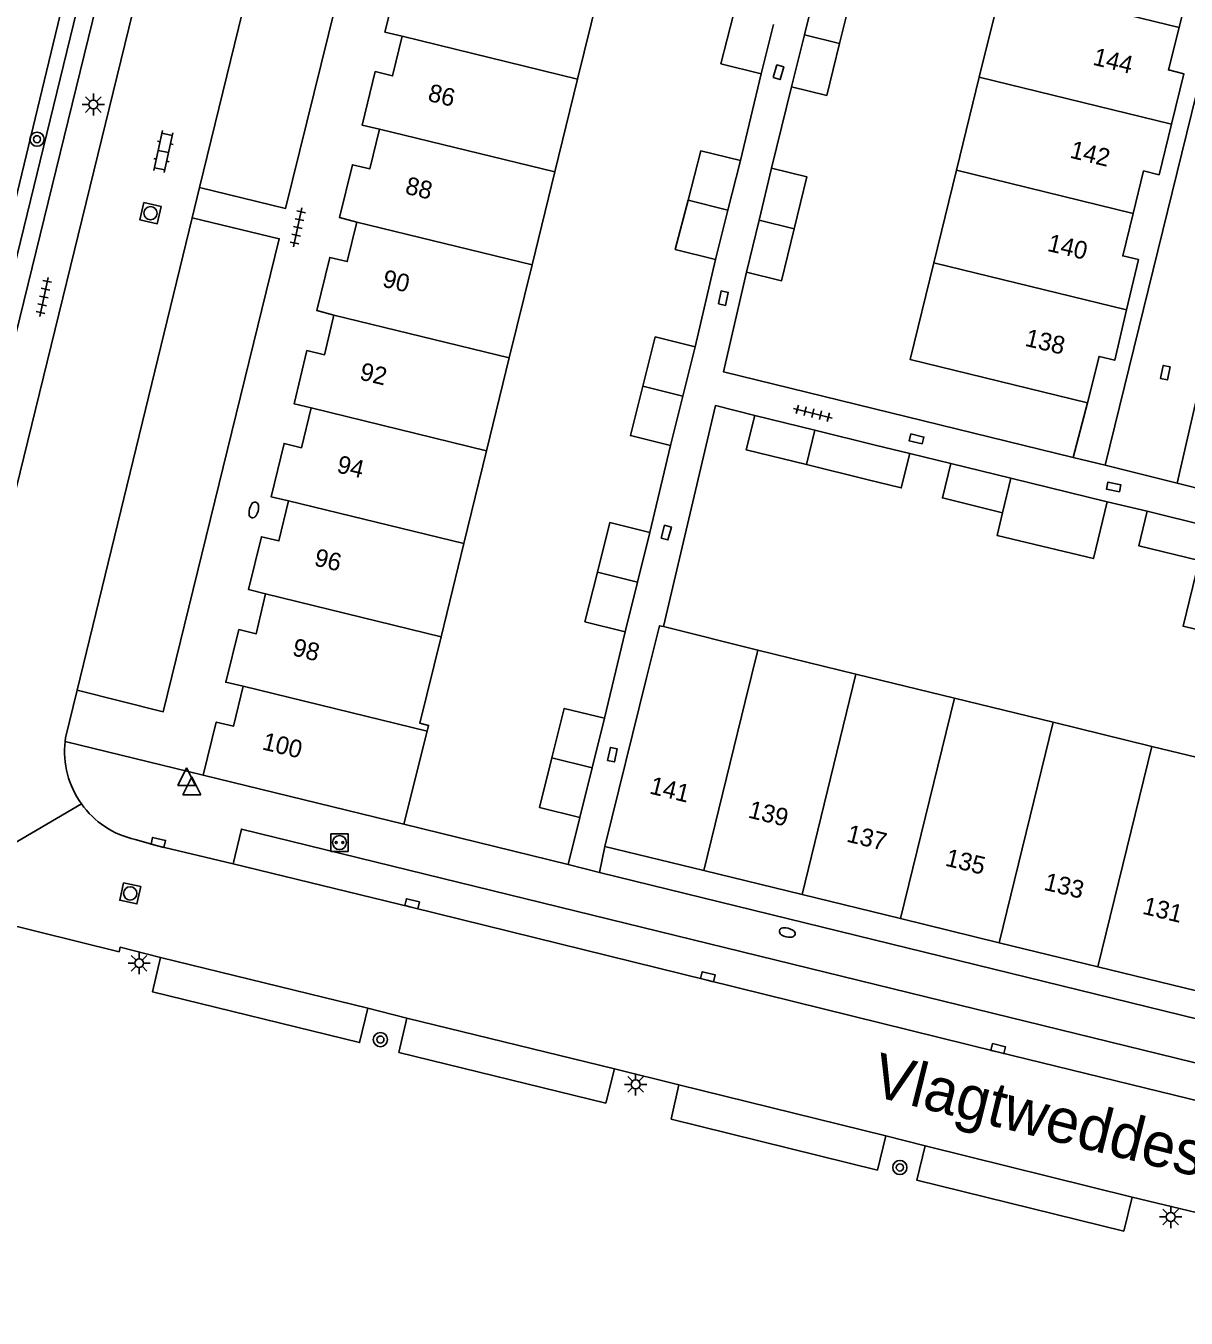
# Model space of a CAD drawing. Extents: x 125000 to 129004, y 397500 to 399008.
# Drawn here: x 126095.6 to 126161.1, y 398005.2 to 398078.1 of the extents above; entities that cross this region are included whole.
import ezdxf

# ---------------------------------------------------------------- set-up
doc = ezdxf.new("R2010")
doc.units = 0
for name, color, linetype in [('gg-afsc-erfafscheiding', 7, 'Continuous'), ('gg-afsc-hekwerk', 7, 'Continuous'), ('gg-afsc-muur', 7, 'Continuous'), ('gg-anno-huisnummerreeks BGT', 7, 'Continuous'), ('gg-anno-openbare ruimte label', 7, 'Continuous'), ('gg-bbg-bijgebouw', 7, 'Continuous'), ('gg-bbg-gedigitaliseerde bijgebouw', 7, 'Continuous'), ('gg-bbg-hoofdgebouw', 7, 'Continuous'), ('gg-bbg-luifel en loopbrug', 7, 'Continuous'), ('gg-bbg-tussenscheiding', 7, 'Continuous'), ('gg-knt-verharding', 7, 'Continuous'), ('gg-knt-verharding nz', 7, 'Continuous'), ('gg-kntw-greppel-droge sloot', 7, 'Continuous'), ('gt-grn-groengrens', 7, 'Continuous'), ('gt-grn-weggrens', 7, 'Continuous'), ('gt-symb-boom', 7, 'Continuous'), ('gt-symb-brandkraan', 7, 'Continuous'), ('gt-symb-klinker verharding', 7, 'Continuous'), ('gt-symb-kolk', 7, 'Continuous'), ('gt-symb-kolk center center', 7, 'Continuous'), ('gt-symb-laadpunt elektrisch vervoer', 7, 'Continuous'), ('gt-symb-lichtmast', 7, 'Continuous'), ('gt-symb-rioolschacht', 7, 'Continuous'), ('gt-symb-tegel verharding', 7, 'Continuous'), ('gt-symb-waterafsluiter', 7, 'Continuous')]:
    doc.layers.add(name, color=color, linetype=linetype)

# ---------------------------------------------------------------- blocks, each defined once
blk = doc.blocks.new('gt0-KOLKCC')
at = {"layer": 'gt-symb-kolk center center'}
blk.add_lwpolyline([(-0.375, 0.2), (0.375, 0.2), (0.375, -0.2), (-0.375, -0.2)], close=True, dxfattribs=at)
blk = doc.blocks.new('gt0-TEG1')
at = {"layer": 'gt-symb-tegel verharding'}
for p, q in [((-1.125, 0), (1.125, 0)), ((-0.9, -0.25), (-0.9, 0.25)), ((-0.45, -0.25), (-0.45, 0.25)), ((0, -0.25), (0, 0.25)), ((0.45, -0.25), (0.45, 0.25)), ((0.9, -0.25), (0.9, 0.25))]:
    blk.add_line(p, q, dxfattribs=at)
blk = doc.blocks.new('gt0-BR')
at = {"layer": 'gt-symb-brandkraan'}
for centre, radius, start, end in [((-0.244, 0), 0.206, 107.56694, 252.43307), ((0.599, -2.664), 3, 106.89205, 107.56694), ((0, -0.691), 0.938, 73.10799, 106.89205), ((-0.599, -2.664), 3, 72.43309, 73.10799), ((0.244, 0), 0.206, 287.56695, 72.43309), ((0.599, 2.664), 3, 252.43307, 253.10797), ((0, 0.691), 0.938, 253.10797, 286.89206), ((-0.599, 2.664), 3, 286.89206, 287.56695)]:
    blk.add_arc(centre, radius, start, end, dxfattribs=at)
blk = doc.blocks.new('gt0-WAFSL')
at = {"layer": 'gt-symb-waterafsluiter'}
for p, q in [((-0.5, -0.333), (0, 0.667)), ((0, 0.667), (0.5, -0.333)), ((0.5, -0.333), (-0.5, -0.333))]:
    blk.add_line(p, q, dxfattribs=at)
blk = doc.blocks.new('gt0-LEV')
at = {"layer": 'gt-symb-laadpunt elektrisch vervoer'}
blk.add_lwpolyline([(-0.486, 0.501), (0.486, 0.501), (0.486, -0.499), (-0.486, -0.499)], close=True, dxfattribs=at)
for centre, radius in [((0, 0), 0.393), ((-0.186, 0), 0.0566), ((0.186, 0), 0.0566)]:
    blk.add_circle(centre, radius, dxfattribs=at)
blk = doc.blocks.new('gt0-KOLK')
at = {"layer": 'gt-symb-kolk'}
blk.add_lwpolyline([(0, 0), (0.375, 0), (0.375, 0.4), (-0.375, 0.4), (-0.375, 0), (0, 0)], dxfattribs=at)
blk = doc.blocks.new('gt0-LMAST')
at = {"layer": 'gt-symb-lichtmast'}
for p, q in [((-0.182, 0.173), (-0.447, 0.438)), ((-0.005, 0.246), (-0.005, 0.621)), ((0.172, 0.173), (0.437, 0.438)), ((-0.255, -0.004), (-0.63, -0.004)), ((-0.182, -0.181), (-0.447, -0.446)), ((-0.005, -0.254), (-0.005, -0.629)), ((0.437, -0.446), (0.172, -0.181)), ((0.245, -0.004), (0.62, -0.004))]:
    blk.add_line(p, q, dxfattribs=at)
blk.add_circle((-0.005, -0.004), 0.25, dxfattribs=at)
blk = doc.blocks.new('gt0-BOOM')
at = {"layer": 'gt-symb-boom'}
for radius in [0.4, 0.2]:
    blk.add_circle((0, 0), radius, dxfattribs=at)
blk = doc.blocks.new('gt0-RS')
at = {"layer": 'gt-symb-rioolschacht'}
blk.add_lwpolyline([(-0.5, -0.5), (0.5, -0.5), (0.5, 0.5), (-0.5, 0.5)], close=True, dxfattribs=at)
blk.add_circle((0, 0), 0.375, dxfattribs=at)
blk = doc.blocks.new('gt0-KL1')
at = {"layer": 'gt-symb-klinker verharding'}
for p, q in [((-1.15, 0.3), (1.15, 0.3)), ((-1, -0.3), (-1, 0.3)), ((-0.5, 0.3), (-0.5, 0.45)), ((0, -0.3), (0, 0.3)), ((0.5, 0.3), (0.5, 0.45)), ((1, -0.3), (1, 0.3)), ((-1.15, -0.3), (1.15, -0.3)), ((-0.5, -0.45), (-0.5, -0.3)), ((0.5, -0.45), (0.5, -0.3))]:
    blk.add_line(p, q, dxfattribs=at)

msp = doc.modelspace()

# ---------------------------------------------------------------- linework, layer by layer
at = {"layer": 'gg-afsc-erfafscheiding'}
for p, q in [((126138.816, 398074.691), (126137.687, 398070.092)), ((126160.566, 398052.304), (126162.575, 398061.089)), ((126134.513, 398056.705), (126136.732, 398056.133)), ((126154.702, 398053.752), (126155.518, 398056.842)), ((126145.479, 398053.987), (126147.794, 398053.418)), ((126160.566, 398052.304), (126162.438, 398051.849)), ((126158.877, 398050.724), (126156.614, 398051.262))]:
    msp.add_line(p, q, dxfattribs=at)
msp.add_lwpolyline([(126136.272, 398064.215), (126134.962, 398058.598), (126154.702, 398053.752)], dxfattribs=at)
at = {"layer": 'gg-afsc-hekwerk'}
msp.add_line((126131.577, 398044.213), (126134.513, 398056.705), dxfattribs=at)
at = {"layer": 'gg-afsc-muur'}
for p, q in [((126137.092, 398075.423), (126135.932, 398070.519)), ((126134.516, 398064.937), (126133.375, 398060.012)), ((126131.986, 398054.43), (126130.811, 398049.536)), ((126129.422, 398043.929), (126128.259, 398039.052)), ((126126.206, 398030.788), (126116.925, 398033.055)), ((126126.861, 398033.446), (126126.206, 398030.788))]:
    msp.add_line(p, q, dxfattribs=at)
at = {"layer": 'gg-bbg-bijgebouw'}
for p, q in [((126140.261, 398080.565), (126139.539, 398077.628)), ((126137.791, 398078.21), (126137.092, 398075.423)), ((126139.539, 398077.628), (126138.816, 398074.691)), ((126135.932, 398070.519), (126135.224, 398067.728)), ((126137.687, 398070.092), (126136.98, 398067.154)), ((126135.224, 398067.728), (126134.516, 398064.937)), ((126136.98, 398067.154), (126136.272, 398064.215)), ((126133.375, 398060.012), (126132.681, 398057.221)), ((126132.681, 398057.221), (126131.986, 398054.43)), ((126136.732, 398056.133), (126140.131, 398055.3)), ((126147.794, 398053.418), (126151.188, 398052.589)), ((126158.877, 398050.724), (126162.282, 398049.884)), ((126130.811, 398049.536), (126130.117, 398046.733)), ((126130.117, 398046.733), (126129.422, 398043.929)), ((126128.259, 398039.052), (126127.56, 398036.249)), ((126127.56, 398036.249), (126126.861, 398033.446))]:
    msp.add_line(p, q, dxfattribs=at)
for points in [[(126141.52, 398077.141), (126142.242, 398080.078), (126140.261, 398080.565)], [(126137.092, 398075.423), (126134.822, 398075.992), (126135.533, 398078.778)], [(126138.816, 398074.691), (126140.797, 398074.203), (126141.52, 398077.141)], [(126132.968, 398068.291), (126133.688, 398071.069), (126135.932, 398070.519)], [(126138.96, 398066.677), (126139.67, 398069.612), (126137.687, 398070.092)], [(126134.516, 398064.937), (126132.247, 398065.512), (126132.968, 398068.291)], [(126136.272, 398064.215), (126138.25, 398063.741), (126138.96, 398066.677)], [(126130.417, 398057.783), (126131.119, 398060.57), (126133.375, 398060.012)], [(126131.986, 398054.43), (126129.715, 398054.995), (126130.417, 398057.783)], [(126139.655, 398053.358), (126136.256, 398054.191), (126136.732, 398056.133)], [(126150.714, 398050.647), (126147.32, 398051.476), (126147.794, 398053.418)], [(126161.802, 398047.942), (126158.398, 398048.782), (126158.877, 398050.724)], [(126127.852, 398047.291), (126128.553, 398050.091), (126130.811, 398049.536)], [(126129.422, 398043.929), (126127.151, 398044.491), (126127.852, 398047.291)], [(126125.287, 398036.806), (126125.984, 398039.6), (126128.259, 398039.052)], [(126126.861, 398033.446), (126124.59, 398034.012), (126125.287, 398036.806)]]:
    msp.add_lwpolyline(points, dxfattribs=at)
at = {"layer": 'gg-bbg-gedigitaliseerde bijgebouw'}
for p, q in [((126140.131, 398055.3), (126143.529, 398054.466)), ((126143.529, 398054.466), (126145.479, 398053.987)), ((126143.053, 398052.524), (126139.655, 398053.358)), ((126151.188, 398052.589), (126156.614, 398051.262))]:
    msp.add_line(p, q, dxfattribs=at)
for points in [[(126145.479, 398053.987), (126145.002, 398052.045), (126143.053, 398052.524)], [(126156.614, 398051.262), (126155.84, 398048.054), (126150.405, 398049.365), (126150.714, 398050.647)]]:
    msp.add_lwpolyline(points, dxfattribs=at)
at = {"layer": 'gg-bbg-hoofdgebouw'}
for p, q in [((126126.734, 398075.117), (126128.015, 398080.351)), ((126150.694, 398080.484), (126149.406, 398075.232)), ((126149.406, 398075.232), (126148.12, 398069.986)), ((126125.452, 398069.879), (126126.734, 398075.117)), ((126124.169, 398064.636), (126125.452, 398069.879)), ((126148.12, 398069.986), (126146.838, 398064.757)), ((126122.884, 398059.383), (126124.169, 398064.636)), ((126121.603, 398054.145), (126122.884, 398059.383)), ((126120.319, 398048.9), (126121.603, 398054.145)), ((126119.032, 398043.639), (126120.319, 398048.9)), ((126131.577, 398044.213), (126136.904, 398042.891)), ((126136.904, 398042.891), (126142.44, 398041.537)), ((126128.27, 398031.804), (126130.633, 398041.328)), ((126142.44, 398041.537), (126148.005, 398040.177)), ((126148.005, 398040.177), (126153.57, 398038.816)), ((126153.57, 398038.816), (126159.135, 398037.456)), ((126116.925, 398033.055), (126118.241, 398038.308)), ((126159.135, 398037.456), (126164.701, 398036.095)), ((126105.611, 398035.828), (126116.925, 398033.055)), ((126133.864, 398030.439), (126128.27, 398031.804)), ((126139.401, 398029.087), (126133.864, 398030.439)), ((126144.967, 398027.729), (126139.401, 398029.087)), ((126150.533, 398026.371), (126144.967, 398027.729)), ((126156.098, 398025.012), (126150.533, 398026.371)), ((126161.664, 398023.654), (126156.098, 398025.012))]:
    msp.add_line(p, q, dxfattribs=at)
for points in [[(126160.676, 398078.036), (126161.274, 398080.436), (126162.139, 398080.226), (126162.868, 398083.221)], [(126118.116, 398082.773), (126117.561, 398080.531), (126116.604, 398080.78), (126115.861, 398077.78), (126116.834, 398077.539)], [(126116.834, 398077.539), (126116.3, 398075.3), (126115.319, 398075.542), (126114.575, 398072.53), (126115.556, 398072.3)], [(126160.251, 398072.573), (126160.951, 398075.418), (126160.077, 398075.636), (126160.676, 398078.036)], [(126115.556, 398072.3), (126115.013, 398070.055), (126114.031, 398070.292), (126113.31, 398067.308), (126114.286, 398067.054)], [(126158.089, 398067.541), (126158.677, 398069.942), (126159.55, 398069.727), (126160.251, 398072.573)], [(126157.715, 398062.09), (126158.385, 398064.931), (126157.5, 398065.14), (126158.089, 398067.541)], [(126114.286, 398067.054), (126113.741, 398064.817), (126112.749, 398065.055), (126112.028, 398062.051), (126112.991, 398061.804)], [(126155.518, 398056.842), (126145.499, 398059.298), (126146.838, 398064.757)], [(126155.518, 398056.842), (126156.161, 398059.465), (126157.045, 398059.248), (126157.715, 398062.09)], [(126112.991, 398061.804), (126112.457, 398059.563), (126111.465, 398059.801), (126110.743, 398056.798), (126111.709, 398056.566)], [(126111.709, 398056.566), (126111.155, 398054.316), (126110.174, 398054.554), (126109.445, 398051.55), (126110.427, 398051.32)], [(126110.427, 398051.32), (126109.879, 398049.052), (126108.898, 398049.292), (126108.167, 398046.305), (126109.13, 398046.062)], [(126109.13, 398046.062), (126108.595, 398043.807), (126107.625, 398044.049), (126106.883, 398041.078), (126107.857, 398040.849)], [(126130.633, 398041.328), (126131.362, 398044.266), (126131.577, 398044.213)], [(126118.241, 398038.308), (126118.324, 398038.641), (126117.839, 398038.762), (126119.032, 398043.639)], [(126107.857, 398040.849), (126107.314, 398038.59), (126106.343, 398038.827), (126105.611, 398035.828)]]:
    msp.add_lwpolyline(points, dxfattribs=at)
at = {"layer": 'gg-bbg-luifel en loopbrug'}
msp.add_lwpolyline([(126165.206, 398047.102), (126164.307, 398043.41), (126160.9, 398044.239), (126161.802, 398047.942)], dxfattribs=at)
at = {"layer": 'gg-bbg-tussenscheiding'}
for p, q in [((126160.676, 398078.036), (126150.694, 398080.484)), ((126116.834, 398077.539), (126126.734, 398075.117)), ((126139.539, 398077.628), (126141.52, 398077.141)), ((126160.251, 398072.573), (126149.406, 398075.232)), ((126115.556, 398072.3), (126125.452, 398069.879)), ((126158.089, 398067.541), (126148.12, 398069.986)), ((126132.968, 398068.291), (126135.224, 398067.728)), ((126114.286, 398067.054), (126124.169, 398064.636)), ((126136.98, 398067.154), (126138.96, 398066.677)), ((126157.715, 398062.09), (126146.838, 398064.757)), ((126112.991, 398061.804), (126122.884, 398059.383)), ((126130.417, 398057.783), (126132.681, 398057.221)), ((126111.709, 398056.566), (126121.603, 398054.145)), ((126139.655, 398053.358), (126140.131, 398055.3)), ((126150.714, 398050.647), (126151.188, 398052.589)), ((126110.427, 398051.32), (126120.319, 398048.9)), ((126127.852, 398047.291), (126130.117, 398046.733)), ((126109.13, 398046.062), (126119.032, 398043.639)), ((126139.401, 398029.087), (126142.44, 398041.537)), ((126107.857, 398040.849), (126118.241, 398038.308)), ((126144.967, 398027.729), (126148.005, 398040.177)), ((126150.533, 398026.371), (126153.57, 398038.816)), ((126156.098, 398025.012), (126159.135, 398037.456)), ((126125.287, 398036.806), (126127.56, 398036.249))]:
    msp.add_line(p, q, dxfattribs=at)
msp.add_lwpolyline([(126133.864, 398030.439), (126136.194, 398039.987), (126136.904, 398042.891)], dxfattribs=at)
at = {"layer": 'gg-knt-verharding'}
for p, q in [((126091.909, 398039.184), (126106.027, 398096.821)), ((126165.104, 398088.385), (126156.507, 398053.333)), ((126104.982, 398067.294), (126105.397, 398068.999)), ((126154.702, 398053.752), (126156.507, 398053.333)), ((126128.27, 398031.804), (126127.977, 398030.333)), ((126127.977, 398030.333), (126216.718, 398008.588)), ((126100.862, 398025.855), (126091.015, 398028.297)), ((126117.095, 398022.12), (126114.896, 398022.667)), ((126132.443, 398018.339), (126128.82, 398019.249)), ((126146.349, 398014.901), (126144.129, 398015.477)), ((126161.637, 398011.142), (126158.031, 398012.009))]:
    msp.add_line(p, q, dxfattribs=at)
for points in [[(126105.397, 398068.999), (126110.263, 398067.818), (126117.516, 398097.228), (126112.61, 398098.392)], [(126103.897, 398096.932), (126087.312, 398029.215), (126089.344, 398028.711)], [(126104.982, 398067.294), (126109.901, 398066.114), (126103.352, 398039.405), (126098.493, 398040.621)], [(126098.493, 398040.621), (126097.844, 398037.941), (126097.818, 398037.737)], [(126107.305, 398030.821), (126103.031, 398031.842), (126101.765, 398032.195)], [(126216.092, 398006.222), (126107.764, 398032.788), (126107.305, 398030.821)], [(126103.206, 398025.537), (126100.92, 398026.116), (126100.862, 398025.855)], [(126114.896, 398022.667), (126114.439, 398020.737), (126102.744, 398023.603), (126103.206, 398025.537)], [(126128.82, 398019.249), (126128.325, 398017.322), (126116.652, 398020.182), (126117.095, 398022.12)], [(126144.129, 398015.477), (126143.655, 398013.538), (126132.018, 398016.412), (126132.443, 398018.339)], [(126158.031, 398012.009), (126157.556, 398010.093), (126145.877, 398012.97), (126146.349, 398014.901)]]:
    msp.add_lwpolyline(points, dxfattribs=at)
for centre, radius, start, end in [((126102.899, 398037.18), 5.112, 173.74417, 215.4658), ((126102.901, 398037.181), 5.113, 215.46266, 257.16594)]:
    msp.add_arc(centre, radius, start, end, dxfattribs=at)
at = {"layer": 'gg-knt-verharding nz'}
for p, q in [((126105.397, 398068.999), (126112.61, 398098.392)), ((126098.493, 398040.621), (126104.982, 398067.294)), ((126103.206, 398025.537), (126114.896, 398022.667)), ((126117.095, 398022.12), (126128.82, 398019.249)), ((126132.443, 398018.339), (126144.129, 398015.477)), ((126146.349, 398014.901), (126158.031, 398012.009))]:
    msp.add_line(p, q, dxfattribs=at)
msp.add_lwpolyline([(126107.305, 398030.821), (126117.349, 398028.374), (126134.044, 398024.257), (126150.419, 398020.202), (126167.107, 398016.132), (126183.694, 398012.054), (126200.121, 398008.094), (126215.402, 398004.296)], dxfattribs=at)
at = {"layer": 'gg-kntw-greppel-droge sloot'}
msp.add_line((126089.406, 398045.216), (126100.574, 398091.33), dxfattribs=at)
at = {"layer": 'gt-grn-groengrens'}
msp.add_line((126102.927, 398097.176), (126086.404, 398029.71), dxfattribs=at)
at = {"layer": 'gt-grn-weggrens'}
for p, q in [((126156.507, 398053.333), (126160.566, 398052.304)), ((126105.611, 398035.828), (126097.818, 398037.737)), ((126089.344, 398028.711), (126098.736, 398034.214)), ((126126.206, 398030.788), (126127.977, 398030.333))]:
    msp.add_line(p, q, dxfattribs=at)

# ---------------------------------------------------------------- block references
at = {"layer": 'gt-symb-boom'}
for p in [(126096.236, 398071.727), (126115.61, 398020.902), (126144.921, 398013.682)]:
    msp.add_blockref('gt0-BOOM', p, dxfattribs=at)
at = {"layer": 'gt-symb-brandkraan'}
for p, rotation in [((126108.465, 398050.8), -104.77272395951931), ((126138.567, 398026.944), 166.75619797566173)]:
    msp.add_blockref('gt0-BR', p, dxfattribs=dict(at, rotation=rotation))
at = {"layer": 'gt-symb-klinker verharding', "rotation": -102.1187603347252}
msp.add_blockref('gt0-KL1', (126103.363, 398071.033), dxfattribs=at)
at = {"layer": 'gt-symb-kolk'}
for p, rotation in [((126103.031, 398031.842), -13.411071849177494), ((126117.349, 398028.374), -13.702889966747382), ((126134.044, 398024.257), -13.82779503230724), ((126150.419, 398020.202), -13.883418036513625)]:
    msp.add_blockref('gt0-KOLK', p, dxfattribs=dict(at, rotation=rotation))
at = {"layer": 'gt-symb-kolk center center'}
for p, rotation in [((126138.074, 398075.511), 74.33789365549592), ((126134.96, 398062.758), 77.46497664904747), ((126159.9, 398058.552), -102.11876033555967), ((126145.866, 398054.809), 166.82507339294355), ((126156.99, 398052.095), 167.64517308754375), ((126131.739, 398049.519), 75.0464352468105), ((126128.699, 398036.985), 77.17287657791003)]:
    msp.add_blockref('gt0-KOLKCC', p, dxfattribs=dict(at, rotation=rotation))
at = {"layer": 'gt-symb-laadpunt elektrisch vervoer'}
msp.add_blockref('gt0-LEV', (126113.3, 398032.023), dxfattribs=at)
at = {"layer": 'gt-symb-lichtmast'}
for p in [(126099.419, 398073.691), (126102.001, 398025.22), (126130.016, 398018.376), (126160.212, 398010.892)]:
    msp.add_blockref('gt0-LMAST', p, dxfattribs=at)
at = {"layer": 'gt-symb-rioolschacht'}
for p, rotation in [((126102.639, 398067.552), -102.47907180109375), ((126101.493, 398029.154), -102.2988551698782)]:
    msp.add_blockref('gt0-RS', p, dxfattribs=dict(at, rotation=rotation))
at = {"layer": 'gt-symb-tegel verharding'}
for p, rotation in [((126110.947, 398066.747), -102.11876033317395), ((126096.622, 398062.824), -102.1187603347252), ((126140.012, 398056.262), -14.119602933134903)]:
    msp.add_blockref('gt0-TEG1', p, dxfattribs=dict(at, rotation=rotation))
at = {"layer": 'gt-symb-waterafsluiter'}
for p in [(126104.675, 398035.583), (126104.968, 398035.061)]:
    msp.add_blockref('gt0-WAFSL', p, dxfattribs=at)

# ---------------------------------------------------------------- texts
at = {"layer": 'gg-anno-huisnummerreeks BGT'}
for s, rotation, p in [('144', 346.2, (126155.76, 398075.943)), ('86', 346.1, (126118.235, 398073.908)), ('142', 346.2, (126154.468, 398070.696)), ('88', 346.4, (126116.954, 398068.665)), ('140', 346.7, (126153.196, 398065.43)), ('90', 346.5, (126115.67, 398063.416)), ('138', 346.8, (126151.932, 398060.073)), ('92', 346.5, (126114.388, 398058.17)), ('94', 346.4, (126113.097, 398052.931)), ('96', 346.2, (126111.82, 398047.676)), ('98', 346, (126110.587, 398042.607)), ('100', 346.3, (126108.886, 398037.293)), ('141', 346.3, (126130.748, 398034.802)), ('139', 346.3, (126136.314, 398033.443)), ('137', 346.3, (126141.866, 398032.088)), ('135', 346.3, (126147.432, 398030.73)), ('133', 346.3, (126152.997, 398029.371)), ('131', 346.3, (126158.563, 398028.013))]:
    msp.add_text(s, height=1, rotation=rotation, dxfattribs=at).set_placement(p)
at = {"layer": 'gg-anno-openbare ruimte label'}
msp.add_text('Vlagtweddestraat', height=2.5, rotation=346, dxfattribs=at).set_placement((126143.225, 398017.761))

doc.saveas('drawing.dxf')
